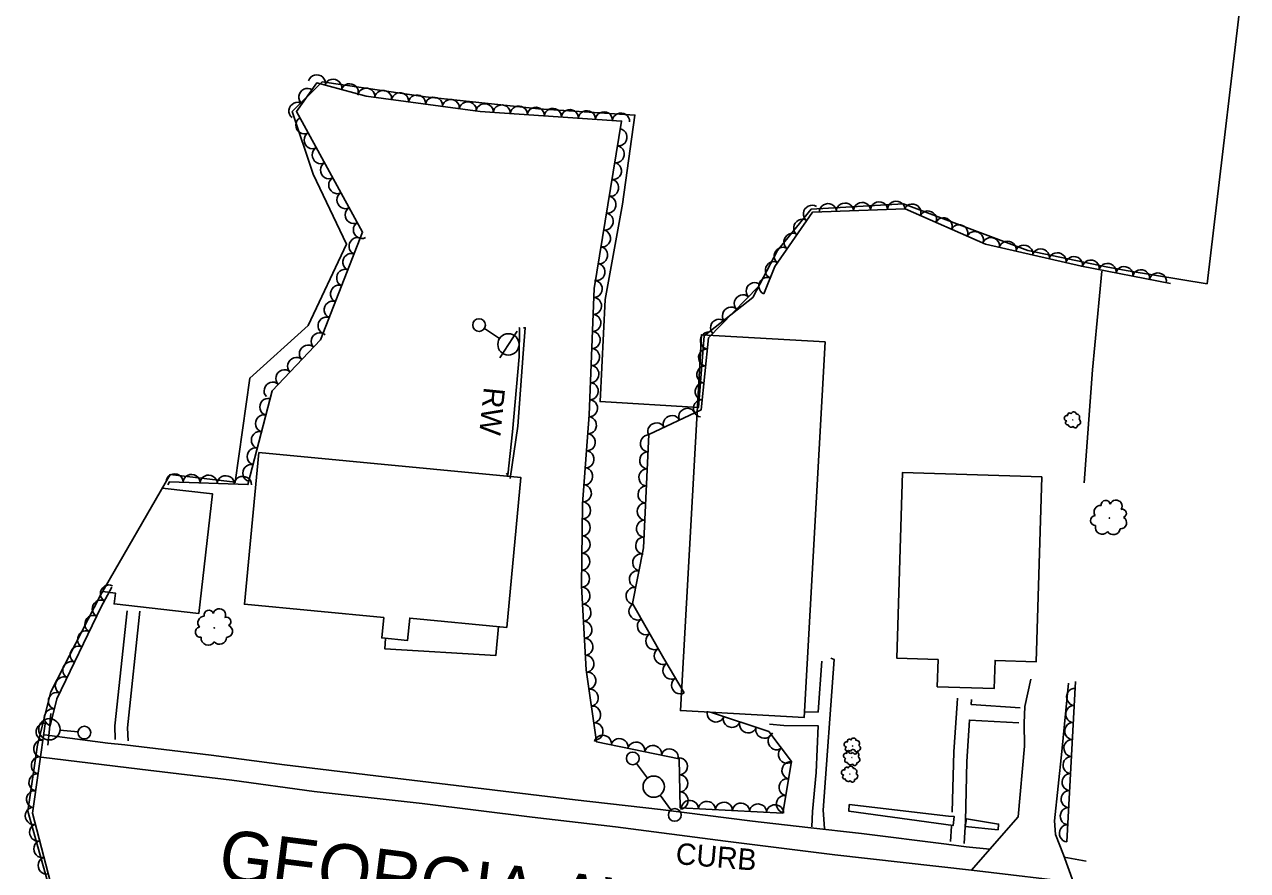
# Model space of a CAD drawing. Extents: x 1722896 to 1754269, y 648279 to 666297.
# Drawn here: x 1725943.2 to 1726229.8, y 664987.2 to 665185.5 of the extents above; entities that cross this region are included whole.
import ezdxf

# ---------------------------------------------------------------- set-up
doc = ezdxf.new("R2010")
doc.units = 0
for name, color, linetype in [('DESIGN - CENTERLINE - Proposed Text', 7, 'Continuous'), ('DESIGN - SCRATCH - User 1', 7, 'Continuous'), ('DESIGN - SHEET - Linework', 7, 'Continuous'), ('SURVEY - CENTERLINE - Preliminary', 7, 'Continuous'), ('SURVEY - CENTERLINE - Preliminary Text', 7, 'Continuous'), ('SURVEY - CONTROL with Text', 7, 'Continuous'), ('SURVEY - DTM - Breaklines', 7, 'Continuous'), ('SURVEY - VEGETATION - Features with Text', 7, 'Continuous')]:
    doc.layers.add(name, color=color, linetype=linetype)

msp = doc.modelspace()

# ---------------------------------------------------------------- linework, layer by layer
at = {"layer": 'DESIGN - CENTERLINE - Proposed Text'}
for points in [[(1726195.65, 665127.64), (1726193.48, 665104.55), (1726191.51, 665078.05)], [(1726195.65, 665127.64), (1726193.48, 665104.55), (1726191.51, 665078.05)], [(1726059.16, 665114.41), (1726059.07, 665107.57), (1726057.58, 665090.03), (1726056.43, 665079.81), (1726056.15, 665080.3)], [(1726056.99, 665079.05), (1726058.76, 665091.32), (1726060.07, 665108.34), (1726060.53, 665114.41), (1726060.13, 665114.4)], [(1726059.01, 665114.35), (1726059.16, 665114.41)], [(1725975.47, 665076.83), (1725987.2, 665075.49), (1725984, 665047.39), (1725964.18, 665049.65), (1725964.47, 665052.21), (1725961.49, 665052.55)], [(1725964.4, 665017.87), (1725964.36, 665021.07), (1725967.26, 665048.05)], [(1725967.47, 665017.57), (1725967.33, 665020.64), (1725970.19, 665047.95)], [(1726027.79, 665041.59), (1726027.65, 665039.11), (1726053.66, 665037.59), (1726054.28, 665044.35)], [(1726130.64, 664997.05), (1726130.33, 665001.3), (1726132.95, 665036.62), (1726132.12, 665036.98)], [(1726126.11, 665024.31), (1726129.18, 665024.34), (1726130.04, 665036.28)], [(1726160.62, 665000.83), (1726161, 665015.01), (1726161.77, 665026.34), (1726161.81, 665027.56)], [(1726165.1, 665027.28), (1726165.03, 665026.09), (1726176.49, 665025.29)], [(1726127.71, 664997.39), (1726127.85, 665000.99), (1726128.69, 665010.17), (1726129.2, 665021.08), (1726121.15, 665021.16), (1726117.74, 665021.5)], [(1726163.4, 664993.47), (1726163.72, 664998.76), (1726164.02, 665012.73), (1726164.63, 665022.43), (1726176.2, 665021.79)], [(1726136.45, 665002.61), (1726159.71, 664999.9), (1726161.09, 664999.82), (1726160.79, 664997.69), (1726136.39, 665001.07), (1726136.45, 665002.61)], [(1726160.16, 664993.96), (1726160.44, 664997.56)], [(1726163.98, 664999.24), (1726171.47, 664998.05), (1726171.36, 664996.73), (1726163.64, 664997.51), (1726163.98, 664999.24)]]:
    msp.add_lwpolyline(points, dxfattribs=at)
for points in [[(1726130.84, 665111.13), (1726125.93, 665023.04), (1726096.9, 665024.66), (1726101.82, 665112.75)], [(1725998.12, 665085.17), (1726059.53, 665079.3), (1726056.18, 665044.17), (1726033.47, 665046.34), (1726032.97, 665041.1), (1726026.92, 665041.68), (1726027.38, 665046.46), (1725994.72, 665049.58)], [(1726181.6, 665079.48), (1726180.27, 665036.12), (1726170.63, 665036.42), (1726170.43, 665029.85), (1726157.09, 665030.26), (1726157.28, 665036.61), (1726147.63, 665036.91), (1726148.97, 665080.48)]]:
    msp.add_lwpolyline(points, close=True, dxfattribs=at)
at = {"layer": 'SURVEY - CENTERLINE - Preliminary'}
msp.add_lwpolyline([(1726229.8, 665204.67), (1726220.32, 665124.71), (1726201.84, 665127.76), (1726197.03, 665128.65), (1726178.33, 665132.52), (1726149.18, 665143.48), (1726127.52, 665142.19), (1726119.67, 665132.54), (1726113.88, 665121.52), (1726102.49, 665112.55), (1726101.12, 665095.69), (1726078.05, 665097.09), (1726079.28, 665121.02), (1726083.36, 665143.42), (1726086.23, 665164.28), (1726063.65, 665165.71), (1726037.12, 665168.55), (1726012.92, 665172.03), (1726005.92, 665165.1), (1726010.79, 665150.45), (1726018.67, 665134.03), (1726009.63, 665114.9), (1725995.95, 665102.62), (1725992.55, 665078.2), (1725977.32, 665080.02), (1725960.99, 665051.68), (1725949.32, 665029.06), (1725946.21, 665016.63), (1725943.99, 665001.06), (1725949.86, 664979.91)], dxfattribs=at)
at = {"layer": 'SURVEY - CENTERLINE - Preliminary Text'}
for points in [[(1726165.1, 664987.21), (1726169.42, 664992.15), (1726176.07, 664999.71), (1726177.54, 665016.28), (1726177.49, 665021.71), (1726177.63, 665025.6), (1726179.05, 665032.05)], [(1726189.05, 664984.38), (1726186.65, 664990.82), (1726184.79, 664995.59), (1726184.58, 664998.81), (1726186.29, 665015.03), (1726187.83, 665031.07)], [(1725947.89, 665018.96), (1725962.74, 665016.99), (1725966.71, 665016.64), (1725986.93, 665014.2), (1726004.14, 665011.91), (1726072.2, 665003.73), (1726092.22, 665001.46), (1726113.77, 664998.74), (1726126.72, 664997.24), (1726139.37, 664995.83), (1726159.24, 664993.34), (1726163.85, 664992.73), (1726169.42, 664992.15)], [(1726191.42, 664984.1), (1726165.1, 664987.21), (1726133.12, 664990.87), (1726107.49, 664994.08), (1726081.71, 664997.42), (1726062.16, 664999.65), (1726036.39, 665002.88), (1726011.07, 665005.72), (1725991.78, 665008.31), (1725970.17, 665010.96), (1725947.11, 665013.71)], [(1726191.95, 664989.36), (1726186.84, 664990.3)]]:
    msp.add_lwpolyline(points, dxfattribs=at)
at = {"layer": 'SURVEY - DTM - Breaklines'}
for p, q in [((1726050.96, 665114.2), (1726054.51, 665111.87)), ((1726056.6, 665110.5), (1726058.66, 665113.63)), ((1726056.6, 665110.5), (1726054.54, 665107.36)), ((1725949, 665020.28), (1725949.35, 665024.01)), ((1725949, 665020.28), (1725948.64, 665016.55)), ((1725955.72, 665019.64), (1725951.48, 665020.04)), ((1726089.16, 665008.83), (1726086.63, 665012.24)), ((1726094.68, 665001.4), (1726092.15, 665004.81))]:
    msp.add_line(p, q, dxfattribs=at)
for centre, radius in [((1726049.71, 665115.03), 1.5), ((1726056.6, 665110.5), 2.5), ((1725949, 665020.28), 2.5), ((1725957.21, 665019.5), 1.5), ((1726085.73, 665013.44), 1.5), ((1726090.65, 665006.82), 2.5), ((1726095.58, 665000.2), 1.5)]:
    msp.add_circle(centre, radius, dxfattribs=at)
at = {"layer": 'SURVEY - VEGETATION - Features with Text'}
for points in [[(1725976.78, 665077.61), (1725977.17, 665078.32), (1725995.54, 665077.65), (1726001.19, 665099.64), (1726012.54, 665111.57), (1726022.4, 665136.82), (1726006.89, 665165.07), (1726011.67, 665171.82), (1726023.27, 665168.68), (1726049.95, 665165.11), (1726083.11, 665162.84), (1726076.69, 665123.58), (1726075.53, 665094), (1726073.96, 665073.11), (1726073.69, 665053.86), (1726074.84, 665034.18), (1726077.23, 665017.31), (1726096.6, 665013.32), (1726096.87, 665001.82), (1726120.87, 665000.58), (1726122.92, 665012.72), (1726117.58, 665019.72), (1726103.91, 665024.27)], [(1726116.43, 665122.38), (1726119.03, 665128.79), (1726127.85, 665141.49), (1726149.59, 665142.26), (1726168.38, 665133.98), (1726190.87, 665128.81), (1726211.74, 665124.81)], [(1726097.76, 665028.81), (1726092.98, 665036.84), (1726085.69, 665049.75), (1726088.27, 665062.85), (1726089.51, 665089.41), (1726101.79, 665095.2), (1726103.51, 665112.04), (1726115.21, 665124.07)], [(1725949.23, 665021.12), (1725950.78, 665027.4), (1725961.13, 665048.95), (1725963.65, 665053.57)], [(1726187.48, 664993.91), (1726189.48, 665031.48)], [(1725955.74, 664885.85), (1725966.66, 664906.48), (1725957.75, 664922.47), (1725947.91, 664936.37), (1725948.01, 664959.55), (1725950.28, 664980.41), (1725945.08, 665000.63), (1725948.04, 665021.57)]]:
    msp.add_lwpolyline(points, dxfattribs=at)
for centre, radius in [((1726188.86, 665092.82), 0.022), ((1726197.44, 665069.79), 0.0496), ((1725987.66, 665044.05), 0.0508), ((1726137.26, 665016.35), 0.022), ((1726137.12, 665013.66), 0.022), ((1726136.62, 665009.76), 0.022)]:
    msp.add_circle(centre, radius, dxfattribs=at)
for centre, radius, start, end in [((1726188.08, 665094), 0.433, 30.3727, 209.1184), ((1726189.06, 665094.06), 0.631, 8.2566, 165.0455), ((1726187.49, 665093.2), 0.629, 70.3934, 263.8131), ((1726187.61, 665092.13), 0.479, 113.0121, 290.3312), ((1726188.45, 665091.78), 0.679, 188.2991, 315.1448), ((1726189.43, 665091.47), 0.527, 198.458, 13.4583), ((1726189.75, 665093.44), 0.719, 317.3093, 94.8335), ((1726189.97, 665092.31), 0.714, 268.2051, 64.0436), ((1726195.37, 665071.21), 1.53, 85.2481, 212.0938), ((1726196.57, 665072.87), 1.08, 9.9611, 187.2802), ((1726198.97, 665072.59), 1.42, 327.3424, 160.7621), ((1726200.44, 665070.89), 0.976, 287.3217, 106.0674), ((1726194.19, 665069.22), 1.19, 95.4071, 270.4073), ((1726200.06, 665068.7), 1.42, 265.2056, 61.9945), ((1726195.75, 665067.62), 1.61, 165.1542, 320.9926), ((1726198.34, 665067.52), 1.62, 214.2583, 351.7826), ((1725988.86, 665047.09), 1.45, 334.5824, 168.0021), ((1725985.38, 665045.22), 1.57, 92.4881, 219.3338), ((1725986.38, 665047.07), 1.11, 17.2011, 194.5202), ((1725990.56, 665045.55), 0.999, 294.5617, 113.3073), ((1725984.43, 665043.04), 1.22, 102.647, 277.6473), ((1725990.46, 665043.28), 1.46, 272.4455, 69.2345), ((1725986.23, 665041.62), 1.65, 172.3941, 328.2326), ((1725988.87, 665041.85), 1.66, 221.4983, 359.0225), ((1726135.89, 665016.73), 0.629, 70.3934, 263.8131), ((1726136.48, 665017.54), 0.433, 30.3727, 209.1184), ((1726137.47, 665017.59), 0.631, 8.2566, 165.0455), ((1726138.15, 665016.97), 0.719, 317.3093, 94.8335), ((1726135.75, 665014.04), 0.629, 70.3934, 263.8131), ((1726136.01, 665015.66), 0.479, 113.0121, 290.3312), ((1726136.34, 665014.84), 0.433, 30.3727, 209.1184), ((1726136.85, 665015.31), 0.679, 188.2991, 315.1448), ((1726137.33, 665014.9), 0.631, 8.2566, 165.0455), ((1726137.83, 665015), 0.527, 198.458, 13.4583), ((1726138.01, 665014.28), 0.719, 317.3093, 94.8335), ((1726138.37, 665015.84), 0.714, 268.2051, 64.0436), ((1726135.87, 665012.97), 0.479, 113.0121, 290.3312), ((1726135.85, 665010.95), 0.433, 30.3727, 209.1184), ((1726136.71, 665012.62), 0.679, 188.2991, 315.1448), ((1726136.83, 665011), 0.631, 8.2566, 165.0455), ((1726137.69, 665012.31), 0.527, 198.458, 13.4583), ((1726138.23, 665013.15), 0.714, 268.2051, 64.0436), ((1726135.26, 665010.14), 0.629, 70.3934, 263.8131), ((1726135.38, 665009.08), 0.479, 113.0121, 290.3312), ((1726136.21, 665008.73), 0.679, 188.2991, 315.1448), ((1726137.2, 665008.41), 0.527, 198.458, 13.4583), ((1726137.51, 665010.38), 0.719, 317.3093, 94.8335), ((1726137.73, 665009.25), 0.714, 268.2051, 64.0436)]:
    msp.add_arc(centre, radius, start, end, dxfattribs=at)
for centre, major_axis in [((1726011.7, 665171.81), (1.93, -0.52)), ((1726015.56, 665170.77), (1.93, -0.52)), ((1726019.42, 665169.73), (1.93, -0.52)), ((1726009.38, 665168.58), (1.16, 1.63)), ((1726023.28, 665168.68), (1.98, -0.27)), ((1726027.24, 665168.15), (1.98, -0.27)), ((1726031.21, 665167.62), (1.98, -0.27)), ((1726035.17, 665167.09), (1.98, -0.27)), ((1726007.06, 665165.31), (1.16, 1.63)), ((1726039.14, 665166.56), (1.98, -0.27)), ((1726043.1, 665166.03), (1.98, -0.27)), ((1726047.07, 665165.5), (1.98, -0.27)), ((1726051.04, 665165.04), (2, -0.14)), ((1726055.03, 665164.77), (2, -0.14)), ((1726059.02, 665164.49), (2, -0.14)), ((1726063.01, 665164.22), (2, -0.14)), ((1726008.67, 665161.82), (-0.96, 1.75)), ((1726067, 665163.95), (2, -0.14)), ((1726070.99, 665163.67), (2, -0.14)), ((1726074.98, 665163.4), (2, -0.14)), ((1726078.97, 665163.13), (2, -0.14)), ((1726082.97, 665162.85), (2, -0.14)), ((1726082.49, 665159.04), (-0.32, -1.97)), ((1726010.6, 665158.32), (-0.96, 1.75)), ((1726012.52, 665154.81), (-0.96, 1.75)), ((1726081.84, 665155.09), (-0.32, -1.97)), ((1726014.45, 665151.3), (-0.96, 1.75)), ((1726081.2, 665151.15), (-0.32, -1.97)), ((1726016.37, 665147.8), (-0.96, 1.75)), ((1726080.55, 665147.2), (-0.32, -1.97)), ((1726018.3, 665144.29), (-0.96, 1.75)), ((1726079.91, 665143.25), (-0.32, -1.97)), ((1726127.63, 665141.18), (1.14, 1.64)), ((1726131.47, 665141.62), (2, 0.07)), ((1726135.46, 665141.76), (2, 0.07)), ((1726139.46, 665141.9), (2, 0.07)), ((1726143.46, 665142.05), (2, 0.07)), ((1726147.46, 665142.19), (2, 0.07)), ((1726151.3, 665141.51), (1.83, -0.81)), ((1726020.22, 665140.79), (-0.96, 1.75)), ((1726079.26, 665139.3), (-0.32, -1.97)), ((1726154.96, 665139.9), (1.83, -0.81)), ((1726158.62, 665138.28), (1.83, -0.81)), ((1726022.15, 665137.28), (-0.96, 1.75)), ((1726078.62, 665135.35), (-0.32, -1.97)), ((1726125.35, 665137.89), (1.14, 1.64)), ((1726162.28, 665136.67), (1.83, -0.81)), ((1726021.13, 665133.58), (0.73, 1.86)), ((1726123.07, 665134.61), (1.14, 1.64)), ((1726165.94, 665135.06), (1.83, -0.81)), ((1726169.68, 665133.68), (1.95, -0.45)), ((1726173.58, 665132.79), (1.95, -0.45)), ((1726019.68, 665129.86), (0.73, 1.86)), ((1726077.97, 665131.41), (-0.32, -1.97)), ((1726120.79, 665131.32), (1.14, 1.64)), ((1726177.47, 665131.89), (1.95, -0.45)), ((1726181.37, 665130.99), (1.95, -0.45)), ((1726185.27, 665130.1), (1.95, -0.45)), ((1726077.33, 665127.46), (-0.32, -1.97)), ((1726118.69, 665127.94), (0.75, 1.85)), ((1726189.17, 665129.2), (1.95, -0.45)), ((1726193.08, 665128.38), (1.96, -0.38)), ((1726197.01, 665127.63), (1.96, -0.38)), ((1726200.94, 665126.88), (1.96, -0.38)), ((1726018.22, 665126.13), (0.73, 1.86)), ((1726117.18, 665124.23), (0.75, 1.85)), ((1726204.87, 665126.13), (1.96, -0.38)), ((1726208.8, 665125.37), (1.96, -0.38)), ((1726016.77, 665122.4), (0.73, 1.86)), ((1726076.69, 665123.51), (-0.08, -2)), ((1726114.23, 665123.07), (1.39, 1.43)), ((1726015.31, 665118.68), (0.73, 1.86)), ((1726076.53, 665119.51), (-0.08, -2)), ((1726111.44, 665120.2), (1.39, 1.43)), ((1726076.38, 665115.52), (-0.08, -2)), ((1726108.66, 665117.33), (1.39, 1.43)), ((1726013.86, 665114.95), (0.73, 1.86)), ((1726105.87, 665114.47), (1.39, 1.43)), ((1726012.28, 665111.3), (1.38, 1.45)), ((1726076.22, 665111.52), (-0.08, -2)), ((1726103.45, 665111.43), (0.2, 1.99)), ((1726009.53, 665108.4), (1.38, 1.45)), ((1726076.06, 665107.52), (-0.08, -2)), ((1726103.04, 665107.45), (0.2, 1.99)), ((1726006.77, 665105.51), (1.38, 1.45)), ((1726004.01, 665102.61), (1.38, 1.45)), ((1726075.9, 665103.53), (-0.08, -2)), ((1726102.64, 665103.47), (0.2, 1.99)), ((1726001.26, 665099.71), (1.38, 1.45)), ((1726075.75, 665099.53), (-0.08, -2)), ((1726102.23, 665099.49), (0.2, 1.99)), ((1726000.22, 665095.86), (0.5, 1.94)), ((1726075.59, 665095.53), (-0.08, -2)), ((1726101.82, 665095.51), (0.2, 1.99)), ((1726098.46, 665093.62), (1.81, 0.85)), ((1725999.22, 665091.98), (0.5, 1.94)), ((1726075.34, 665091.54), (-0.15, -1.99)), ((1726091.22, 665090.21), (1.81, 0.85)), ((1726094.84, 665091.92), (1.81, 0.85)), ((1725998.23, 665088.11), (0.5, 1.94)), ((1726075.04, 665087.55), (-0.15, -1.99)), ((1726089.41, 665087.3), (0.09, 2)), ((1725997.23, 665084.23), (0.5, 1.94)), ((1726074.75, 665083.56), (-0.15, -1.99)), ((1726089.23, 665083.31), (0.09, 2)), ((1725978.36, 665078.28), (2, -0.07)), ((1725982.35, 665078.13), (2, -0.07)), ((1725996.24, 665080.36), (0.5, 1.94)), ((1726074.45, 665079.57), (-0.15, -1.99)), ((1726089.04, 665079.31), (0.09, 2)), ((1725986.35, 665077.98), (2, -0.07)), ((1725990.35, 665077.84), (2, -0.07)), ((1725994.34, 665077.69), (2, -0.07)), ((1726074.15, 665075.59), (-0.15, -1.99)), ((1726088.85, 665075.31), (0.09, 2)), ((1726073.94, 665071.59), (-0.03, -2)), ((1726088.66, 665071.32), (0.09, 2)), ((1726073.88, 665067.59), (-0.03, -2)), ((1726088.48, 665067.32), (0.09, 2)), ((1726073.83, 665063.59), (-0.03, -2)), ((1726088.29, 665063.33), (0.09, 2)), ((1726073.77, 665059.59), (-0.03, -2)), ((1726087.59, 665059.39), (0.39, 1.96)), ((1726073.72, 665055.59), (-0.03, -2)), ((1726086.81, 665055.47), (0.39, 1.96)), ((1725962.87, 665052.13), (0.96, 1.76)), ((1726073.82, 665051.6), (0.12, -2)), ((1726086.04, 665051.55), (0.39, 1.96)), ((1725960.97, 665048.61), (0.87, 1.8)), ((1726074.06, 665047.61), (0.12, -2)), ((1726086.75, 665047.86), (-0.98, 1.74)), ((1725959.23, 665045), (0.87, 1.8)), ((1726074.29, 665043.61), (0.12, -2)), ((1726088.72, 665044.38), (-0.98, 1.74)), ((1725957.5, 665041.4), (0.87, 1.8)), ((1725955.77, 665037.79), (0.87, 1.8)), ((1726074.52, 665039.62), (0.12, -2)), ((1726090.69, 665040.9), (-0.98, 1.74)), ((1726074.75, 665035.63), (0.12, -2)), ((1726092.66, 665037.41), (-0.98, 1.74)), ((1725954.04, 665034.19), (0.87, 1.8)), ((1726094.69, 665033.97), (-1.02, 1.72)), ((1725952.3, 665030.58), (0.87, 1.8)), ((1726075.2, 665031.65), (0.28, -1.98)), ((1726096.73, 665030.53), (-1.02, 1.72)), ((1725950.66, 665026.94), (0.48, 1.94)), ((1726075.76, 665027.69), (0.28, -1.98)), ((1726189.29, 665027.86), (0.11, 2)), ((1726076.32, 665023.73), (0.28, -1.98)), ((1726189.07, 665023.86), (0.11, 2)), ((1725949.71, 665023.06), (0.48, 1.94)), ((1726105.15, 665023.86), (-1.9, 0.63)), ((1726108.94, 665022.6), (-1.9, 0.63)), ((1725947.78, 665019.72), (0.28, 1.98)), ((1726076.88, 665019.77), (0.28, -1.98)), ((1726112.74, 665021.33), (-1.9, 0.63)), ((1726116.54, 665020.07), (-1.9, 0.63)), ((1726188.86, 665019.87), (0.11, 2)), ((1725947.22, 665015.76), (0.28, 1.98)), ((1726078.72, 665017.01), (1.96, -0.4)), ((1726082.63, 665016.2), (1.96, -0.4)), ((1726086.55, 665015.39), (1.96, -0.4)), ((1726119.34, 665017.42), (-1.21, 1.59)), ((1726188.65, 665015.87), (0.11, 2)), ((1726090.47, 665014.59), (1.96, -0.4)), ((1726094.39, 665013.78), (1.96, -0.4)), ((1726121.76, 665014.24), (-1.21, 1.59)), ((1725946.66, 665011.8), (0.28, 1.98)), ((1726096.64, 665011.58), (0.05, -2)), ((1726122.57, 665010.66), (0.33, 1.97)), ((1726188.44, 665011.88), (0.11, 2)), ((1725946.1, 665007.84), (0.28, 1.98)), ((1726096.74, 665007.58), (0.05, -2)), ((1726121.9, 665006.71), (0.33, 1.97)), ((1726188.22, 665007.89), (0.11, 2)), ((1725945.54, 665003.88), (0.28, 1.98)), ((1726096.83, 665003.58), (0.05, -2)), ((1726188.01, 665003.89), (0.11, 2)), ((1726099.11, 665001.71), (2, -0.1)), ((1726103.11, 665001.5), (2, -0.1)), ((1726107.1, 665001.29), (2, -0.1)), ((1726111.1, 665001.09), (2, -0.1)), ((1726115.09, 665000.88), (2, -0.1)), ((1726119.08, 665000.68), (2, -0.1)), ((1726121.24, 665002.77), (0.33, 1.97)), ((1725945.26, 664999.93), (-0.5, 1.94)), ((1726187.8, 664999.9), (0.11, 2)), ((1725946.26, 664996.06), (-0.5, 1.94)), ((1726187.59, 664995.9), (0.11, 2)), ((1725947.25, 664992.18), (-0.5, 1.94)), ((1725948.25, 664988.31), (-0.5, 1.94))]:
    msp.add_ellipse(centre, major_axis=major_axis, ratio=0.940188, start_param=0, end_param=3.141593, dxfattribs=at)

# ---------------------------------------------------------------- texts
at = {"layer": 'DESIGN - SCRATCH - User 1'}
msp.add_text('CURB', height=5, rotation=355.191, dxfattribs=at).set_placement((1726095.65, 664988.7))
at = {"layer": 'DESIGN - SHEET - Linework'}
msp.add_text('GEORGIA AVE.', height=12, rotation=352.8144, dxfattribs=at).set_placement((1725988.31, 664985.05))
at = {"layer": 'SURVEY - CONTROL with Text'}
msp.add_text('RW', height=5, rotation=264.2589, dxfattribs=at).set_placement((1726050.85, 665100.62))

doc.saveas('drawing.dxf')
